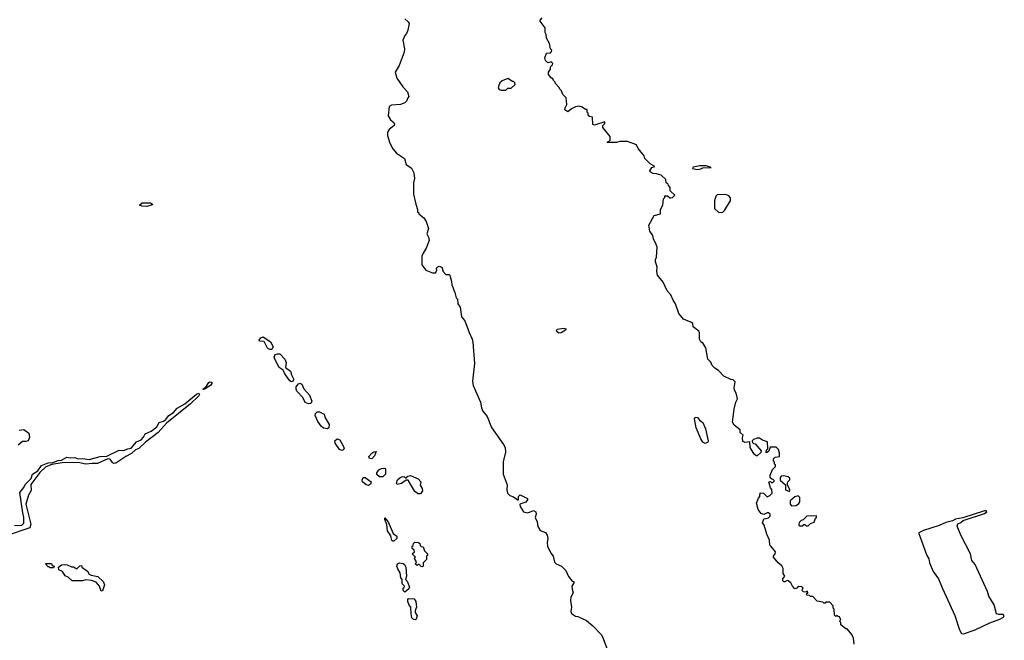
# Model space of a CAD drawing. Extents: x 2386423 to 2568864, y 578392 to 761999.
# Tile 272 of 454: x 2453489 to 2462374, y 724695 to 730300. Entities that reach past the tile are written whole.
import ezdxf

# ---------------------------------------------------------------- set-up
doc = ezdxf.new("R2010")
doc.units = 0

msp = doc.modelspace()

# ---------------------------------------------------------------- linework, layer by layer
at = {"layer": '0CON05XD'}
for points in [[(2461020.7, 724660.7), (2461012.5, 724715), (2460997, 724747), (2460955, 724800), (2460945, 724800), (2460900, 724835), (2460900, 724855), (2460890, 724865), (2460898.3, 724888.3), (2460891.7, 724891.7), (2460888.3, 724908.3), (2460875, 724910), (2460865, 724920), (2460855, 724910), (2460841.7, 724921.7), (2460840, 724975), (2460830, 724985), (2460830, 725005), (2460798.3, 725038.3), (2460765, 725040), (2460758.3, 725031.7), (2460745, 725030), (2460735, 725040), (2460685, 725050), (2460645, 725090), (2460625, 725090), (2460615, 725100), (2460591.7, 725101.7), (2460590, 725115), (2460600, 725125), (2460598.3, 725138.3), (2460585, 725130), (2460561.7, 725131.7), (2460550, 725145), (2460551.7, 725158.3), (2460560, 725165), (2460548.3, 725178.3), (2460515, 725180), (2460502.5, 725165), (2460485, 725161.2), (2460463.3, 725185), (2460447.5, 725215), (2460425, 725233.3), (2460413.6, 725236.4), (2460395, 725222.5), (2460385, 725222.5), (2460375, 725232.5), (2460375, 725250), (2460392.5, 725275), (2460378.3, 725298.3), (2460377.5, 725345), (2460365, 725367.5), (2460333.6, 725393.6), (2460290, 725445), (2460290, 725455), (2460306.7, 725475), (2460310, 725495), (2460270.8, 725540.8), (2460258.8, 725555), (2460255, 725600), (2460230, 725655), (2460207.5, 725735), (2460192.5, 725755), (2460205, 725792.5), (2460226.4, 725793.6), (2460245, 725802.5), (2460260, 725815), (2460260, 725835), (2460247.5, 725847.5), (2460235, 725847.5), (2460205, 725832.5), (2460180.7, 725840.7), (2460153.3, 725875), (2460137.5, 725935), (2460155, 725980), (2460167, 725993), (2460171.7, 726028.3), (2460200, 726025), (2460235, 725990), (2460258.3, 726001.7), (2460280, 726025), (2460277, 726057), (2460263, 726073), (2460250, 726125), (2460265, 726130), (2460271.7, 726121.7), (2460285, 726120), (2460300, 726135), (2460288.3, 726148.3), (2460275, 726150), (2460261.7, 726161.7), (2460260, 726185), (2460281.7, 726238.3), (2460310, 726265), (2460308.3, 726278.3), (2460300, 726285), (2460300, 726305), (2460290, 726315), (2460290, 726335), (2460305, 726350), (2460346.4, 726353.6), (2460346.7, 726385), (2460337, 726417), (2460315, 726440), (2460261.7, 726438.3), (2460248.3, 726401.7), (2460235, 726390), (2460221.7, 726391.7), (2460231.7, 726418.3), (2460240, 726425), (2460238.3, 726488.3), (2460193, 726503), (2460165, 726520), (2460145, 726520), (2460111.7, 726508.3), (2460100, 726495), (2460101.7, 726481.7), (2460111.7, 726471.7), (2460125, 726470), (2460180, 726405), (2460178.3, 726391.7), (2460145, 726360), (2460135, 726360), (2460117, 726377), (2460080, 726435), (2460078.3, 726488.3), (2460035, 726482.5), (2460015, 726490), (2460012.5, 726525), (2460018.3, 726548.3), (2459991.7, 726571.7), (2459990, 726595), (2459935, 726637.5), (2459922.5, 726665), (2459937, 726783), (2459952.5, 726845), (2459967.5, 726875), (2459955, 726927.5), (2459940, 726955), (2459936.7, 726975), (2459945, 727030), (2459927, 727047), (2459905, 727050), (2459841.7, 727081.7), (2459795, 727132.5), (2459761.7, 727151.7), (2459736.4, 727176.4), (2459725, 727207.5), (2459697.5, 727235), (2459680, 727335), (2459657.5, 727375), (2459635, 727390), (2459622.5, 727415), (2459623.3, 727475), (2459618.3, 727488.3), (2459567.5, 727525), (2459562.5, 727555), (2459552.5, 727565), (2459480, 727595), (2459437.5, 727645), (2459406.7, 727735), (2459386.4, 727766.4), (2459366.1, 727816.1), (2459331.7, 727851.7), (2459295, 727930), (2459243, 727993), (2459237.5, 728025), (2459240, 728065), (2459226.7, 728115), (2459227.5, 728135), (2459236.7, 728155), (2459240, 728245), (2459227.5, 728285), (2459208.3, 728318.3), (2459201.7, 728351.7), (2459175, 728390), (2459167.5, 728445), (2459215, 728530), (2459270, 728545), (2459272.5, 728585), (2459292.5, 728625), (2459298.3, 728681.7), (2459310, 728695), (2459311.7, 728708.3), (2459335, 728710), (2459355, 728690), (2459365, 728690), (2459380, 728695), (2459400, 728715), (2459360, 728755), (2459360, 728785), (2459343, 728803), (2459340, 728815), (2459322.5, 728825), (2459320, 728855), (2459276.1, 728896.1), (2459236.1, 728906.1), (2459205, 728909.2), (2459178, 728925), (2459173.8, 728935), (2459193.8, 728966.2), (2459220, 728975), (2459177, 728997), (2459130, 729045), (2459125, 729070), (2459070, 729135), (2459055, 729170), (2458975, 729200), (2458905, 729200), (2458875, 729190), (2458795, 729190), (2458790, 729195), (2458808.3, 729201.7), (2458817.5, 729212.5), (2458817.5, 729245), (2458750, 729325), (2458750, 729345), (2458768.3, 729361.7), (2458768.3, 729378.3), (2458675, 729347.5), (2458661.7, 729351.7), (2458658.3, 729418.3), (2458630, 729425), (2458620, 729435), (2458620, 729455), (2458610, 729465), (2458608.3, 729488.3), (2458595, 729490), (2458565, 729510), (2458535, 729517.5), (2458505, 729512.5), (2458467.5, 729495), (2458435, 729466.7), (2458408.8, 729485), (2458410, 729505), (2458426.7, 729535), (2458420, 729595), (2458390, 729625), (2458378.3, 729658.3), (2458361.7, 729671.7), (2458358.3, 729688.3), (2458320, 729725), (2458320, 729735), (2458305, 729750), (2458300, 729765), (2458283.6, 729773.6), (2458260, 729805), (2458260, 729825), (2458278.3, 729851.7), (2458280, 729875), (2458298.3, 729891.7), (2458300, 729905), (2458285, 729920), (2458255, 729910), (2458235, 729930), (2458227.5, 729955), (2458241.7, 729998.3), (2458278.3, 730001.7), (2458288.3, 730011.7), (2458290, 730025), (2458280, 730035), (2458270, 730085), (2458243, 730133), (2458240, 730165), (2458230, 730185), (2458230, 730225), (2458186, 730285), (2458186.2, 730295), (2458204.3, 730315.7)], [(2456965, 730307.5), (2456995, 730280), (2457002.5, 730265), (2456992.5, 730205), (2456980, 730175), (2456963, 730157), (2456946.7, 730115), (2456960.8, 730035), (2456959.2, 730005), (2456913.8, 729885), (2456876.2, 729825), (2456892.3, 729772.3), (2456945, 729692.5), (2456987, 729647), (2457000, 729605), (2456990, 729595), (2456980, 729565), (2456965, 729550), (2456926.4, 729533.6), (2456845, 729527.5), (2456822.5, 729515), (2456815, 729430), (2456836.1, 729396.1), (2456865, 729372.5), (2456870, 729355), (2456867.5, 729345), (2456821.7, 729308.3), (2456808.8, 729285), (2456808, 729255), (2456830, 729185), (2456855, 729132.5), (2456890, 729095), (2456962.5, 729045), (2456975, 728992.5), (2457025, 728960), (2457046.4, 728916.4), (2457050, 728865), (2457043.8, 728825), (2457043.8, 728725), (2457063, 728633), (2457080, 728585), (2457080, 728565), (2457090, 728555), (2457090, 728545), (2457135, 728510), (2457157, 728477), (2457177.5, 728415), (2457162.5, 728365), (2457177.5, 728335), (2457183.3, 728305), (2457156.2, 728235), (2457129.5, 728190.5)], [(2457875, 729662.5), (2457895, 729680), (2457925, 729680), (2457960, 729715), (2457958.3, 729728.3), (2457945, 729740), (2457935, 729740), (2457895, 729767.5), (2457841.7, 729748.3), (2457821.7, 729728.3), (2457811.2, 729705), (2457807.5, 729685), (2457815, 729670), (2457835, 729662.5), (2457875, 729662.5)], [(2459605, 728946.7), (2459635, 728952.5), (2459655, 728961.2), (2459730, 728965), (2459685, 728980), (2459625, 728978.8), (2459565, 728967.5), (2459560, 728955), (2459605, 728946.7)], [(2459798.3, 728558.3), (2459835, 728560), (2459850, 728575), (2459892.5, 728645), (2459902.5, 728665), (2459901.7, 728691.7), (2459889.3, 728709.3), (2459861.7, 728721.7), (2459783, 728717), (2459770, 728705), (2459760, 728665), (2459760, 728595), (2459798.3, 728558.3)], [(2454635, 728612.5), (2454590, 728615), (2454570, 728625), (2454595, 728645.8), (2454670, 728645), (2454686.7, 728635), (2454683, 728627), (2454635, 728612.5)], [(2457129.5, 728190.5), (2457118.8, 728165), (2457116.7, 728085), (2457155, 728037.5), (2457213.6, 728013.6), (2457240, 728015), (2457252.5, 728035), (2457250, 728055), (2457261.2, 728068.8), (2457275, 728072.5), (2457297.5, 728065), (2457310, 728025), (2457335, 728000), (2457365, 728000), (2457371.7, 727991.7), (2457386.4, 727936.4), (2457387.5, 727905), (2457416.4, 727836.4), (2457428.3, 727788.3), (2457440, 727775), (2457442.5, 727735), (2457462.5, 727705), (2457476.7, 727615), (2457505, 727580), (2457543.3, 727475), (2457572.5, 727415), (2457578.3, 727388.3), (2457593.8, 727195), (2457576, 727035), (2457582, 726995), (2457648, 726845), (2457655.9, 726795.9), (2457668.8, 726765), (2457705.9, 726715.9), (2457745, 726617.5), (2457854, 726464), (2457868.8, 726435), (2457873.8, 726395), (2457853, 726307), (2457852, 726195), (2457889.2, 726099.2), (2457884, 726055), (2457891.2, 726025), (2457912.7, 726002.7), (2457945, 725990), (2457983, 725963), (2457990, 725965), (2457990, 725995), (2458005, 726007.5), (2458070, 725975), (2458070, 725965), (2458055, 725943.3), (2458002.5, 725925), (2458004.1, 725904.1), (2458035, 725856.7), (2458075, 725847.5), (2458125, 725866.7), (2458147.5, 725855), (2458150, 725835), (2458140, 725805), (2458157.5, 725765), (2458163.6, 725723.6), (2458187, 725687), (2458235, 725667.5), (2458250, 725645), (2458253.3, 725615), (2458247.5, 725575), (2458252.5, 725545), (2458281.7, 725481.7), (2458303.3, 725455), (2458315, 725400), (2458330, 725385), (2458377.5, 725365), (2458416.1, 725326.1), (2458440.7, 725270.7), (2458475, 725230), (2458490, 725225), (2458490, 725215), (2458472.5, 725185), (2458473, 725157), (2458482.5, 725125), (2458463.3, 725085), (2458460, 725055), (2458467.5, 724995), (2458462.5, 724955), (2458468.3, 724938.3), (2458503, 724913), (2458525, 724910), (2458605, 724872.5), (2458660, 724825), (2458736.4, 724746.4), (2458747.5, 724725), (2458791.2, 724615)], [(2458355, 727469.5), (2458335, 727484.2), (2458333.5, 727495), (2458342, 727505), (2458395, 727512.7), (2458418.7, 727508.7), (2458413.1, 727495), (2458375, 727471.2), (2458355, 727469.5)], [(2455765, 727321.2), (2455745, 727321.9), (2455725, 727334.4), (2455695, 727392.5), (2455654, 727395), (2455650.8, 727405), (2455665, 727426), (2455685, 727434.2), (2455751.2, 727391.2), (2455775.9, 727345.9), (2455765, 727321.2)], [(2455940.6, 727030.6), (2455925, 727038.8), (2455880.3, 727100.3), (2455866, 727136), (2455829.3, 727159.3), (2455790, 727235), (2455786.5, 727255), (2455794.6, 727275.4), (2455815, 727283.1), (2455835, 727282), (2455880, 727235), (2455892, 727205), (2455888, 727158), (2455931.4, 727125), (2455941.2, 727091.2), (2455960.8, 727055), (2455955, 727034.2), (2455940.6, 727030.6)], [(2455145, 726960), (2455143.3, 726965), (2455169.5, 726980.5), (2455195, 727024), (2455205, 727030), (2455221.2, 727025), (2455221.9, 727015), (2455210, 726995), (2455155, 726962), (2455145, 726960)], [(2456095, 726829.2), (2456065, 726842), (2456045, 726888), (2455989.2, 726945), (2455982.7, 726962.7), (2455984, 726985), (2456005, 727012), (2456015.9, 727015.9), (2456035, 727006.7), (2456052.5, 726965), (2456105, 726908.8), (2456124, 726855), (2456115, 726834), (2456095, 726829.2)], [(2453443, 725733), (2453506.4, 725733.6), (2453525, 725753.8), (2453526.7, 725805), (2453515.6, 725845), (2453489.4, 726030.6), (2453525, 726074.3), (2453536.9, 726103.1), (2453591.9, 726155), (2453603.1, 726196.9), (2453652, 726225), (2453685, 726273.1), (2453745, 726297.3), (2453787.8, 726302.2), (2453835, 726320), (2453865, 726322), (2453915, 726350), (2453945, 726342.9), (2453985, 726345.8), (2454015, 726333.3), (2454055, 726335.7), (2454115, 726327.5), (2454215, 726355.5), (2454275, 726359.1), (2454385, 726411.1), (2454425, 726408.5), (2454464.5, 726425.5), (2454495, 726430), (2454542.4, 726487.6), (2454585, 726506.9), (2454605, 726530), (2454621.8, 726558.2), (2454676.2, 726583.8), (2454726, 726624), (2454746.8, 726663.2), (2454785, 726673.3), (2454805, 726685.6), (2454835.7, 726725), (2454877.4, 726752.6), (2454908.7, 726791.3), (2454979.8, 726830.2), (2455085, 726918.5), (2455105, 726927.5), (2455110.6, 726915), (2455105, 726902.5), (2455029.2, 726830.8), (2454814.6, 726655.4), (2454737.7, 726572.3), (2454624.5, 726485.5), (2454564.2, 726425.8), (2454535, 726414), (2454498.5, 726381.5), (2454445, 726354.5), (2454355, 726294.3), (2454335, 726292.5), (2454324.4, 726305), (2454305, 726329.5), (2454285, 726334.5), (2454189.5, 726290.5), (2454142.5, 726292.5), (2454085, 726285.5), (2454015, 726299.6), (2453870.9, 726299.1), (2453778.4, 726281.6), (2453725, 726261.2), (2453670.6, 726209.4), (2453588.5, 726101.5), (2453591.7, 726048.3), (2453569.4, 726005), (2453543.4, 725923.4), (2453588, 725745), (2453578.9, 725711.1), (2453365, 725640)], [(2456265, 726604.3), (2456230.5, 726610.5), (2456209.4, 726629.4), (2456180.3, 726670.3), (2456155.8, 726725), (2456157.5, 726742.5), (2456171.7, 726758.3), (2456195, 726758), (2456236.9, 726736.9), (2456244.2, 726705), (2456281.9, 726645), (2456276.9, 726615), (2456265, 726604.3)], [(2459675, 726473.8), (2459655, 726484.4), (2459635.6, 726515), (2459594.7, 726615), (2459578.6, 726695), (2459585, 726710), (2459605, 726706), (2459622.5, 726682.5), (2459652.7, 726662.7), (2459677.3, 726605), (2459702.9, 726495), (2459699.2, 726485), (2459675, 726473.8)], [(2453485, 726592.5), (2453525, 726597.5), (2453570, 726565), (2453576.4, 726526.4), (2453565, 726497.5), (2453545, 726490), (2453515, 726490), (2453475, 726457.5)], [(2456395, 726410), (2456375, 726417.5), (2456336, 726475), (2456331.2, 726495), (2456355, 726516), (2456376.8, 726506.8), (2456411.9, 726445), (2456415.6, 726425), (2456405, 726413.1), (2456395, 726410)], [(2456665, 726333.3), (2456645, 726336.7), (2456640.8, 726355), (2456666.2, 726385), (2456685, 726397.5), (2456705, 726400), (2456690, 726360), (2456665, 726333.3)], [(2456765, 726170), (2456735, 726170), (2456713, 726193), (2456713, 726207), (2456730, 726235), (2456755, 726247.5), (2456785, 726250), (2456790, 726245), (2456790, 726195), (2456765, 726170)], [(2456635, 726092.2), (2456615, 726098.1), (2456582.5, 726125), (2456578.6, 726145), (2456588.8, 726165), (2456605.9, 726165.9), (2456660.8, 726125), (2456654.4, 726105), (2456635, 726092.2)], [(2457085, 726016.7), (2457055, 726040), (2456995, 726140), (2456975, 726140), (2456935, 726110), (2456895, 726102.5), (2456887.5, 726115), (2456897.5, 726145), (2456922.5, 726165), (2456945, 726173.3), (2456961.7, 726171.7), (2456975, 726160), (2456991.7, 726178.3), (2457015, 726182.5), (2457083.6, 726153.6), (2457107.5, 726125), (2457103.3, 726095), (2457120, 726065), (2457122.5, 726045), (2457105, 726017.5), (2457085, 726016.7)], [(2460435, 726040), (2460440, 726055), (2460418.3, 726098.3), (2460417.5, 726115), (2460420, 726125), (2460440, 726145), (2460438.3, 726158.3), (2460425, 726170), (2460385, 726180), (2460361.7, 726178.3), (2460350, 726165), (2460351.7, 726141.7), (2460398.3, 726098.3), (2460400, 726055), (2460435, 726040)], [(2460455, 725910), (2460495, 725913.3), (2460519.3, 725930.7), (2460527.5, 725945), (2460527.5, 725985), (2460515, 726000), (2460485, 725990), (2460442.5, 725955), (2460442.5, 725925), (2460455, 725910)], [(2456855, 725589.2), (2456845.8, 725595.8), (2456837.3, 725637.3), (2456808.5, 725685), (2456801.1, 725741.1), (2456783.1, 725785), (2456785, 725800), (2456815, 725763.8), (2456858.6, 725658.6), (2456893.3, 725635), (2456893.3, 725615), (2456865, 725590.8), (2456855, 725589.2)], [(2460605, 725730), (2460625, 725750), (2460658.3, 725761.7), (2460671.7, 725798.3), (2460680, 725805), (2460678.3, 725818.3), (2460593, 725817), (2460558.3, 725781.7), (2460541.7, 725778.3), (2460521.7, 725758.3), (2460520, 725735), (2460525, 725730), (2460555, 725730), (2460565, 725740), (2460575, 725740), (2460585, 725730), (2460605, 725730)], [(2462005, 724754), (2462110.9, 724789.1), (2462245, 724854.4), (2462335, 724885.6), (2462366.2, 724903.8), (2462374.2, 724915), (2462365, 724928.9), (2462325, 724928.2), (2462304.3, 724935), (2462281.8, 725015), (2462233.1, 725093.1), (2462223.6, 725135), (2462110, 725380), (2462080, 725415), (2462067.9, 725475), (2461981.2, 725645), (2461947.8, 725725), (2461953.8, 725746.2), (2461981.7, 725758.3), (2462002.8, 725777.2), (2462195, 725839.5), (2462217.5, 725855), (2462210, 725865), (2462195, 725865.5), (2461999.6, 725800.4), (2461935, 725788.5), (2461906, 725774), (2461845, 725758.2), (2461787.2, 725732.8), (2461644.6, 725685.4), (2461604.3, 725665.7), (2461601.7, 725658.3), (2461675, 725460), (2461691.9, 725431.9), (2461700, 725395), (2461731.4, 725315), (2461781.7, 725251.7), (2461815, 725163.3), (2461928.1, 724918.1), (2461970.9, 724790.9), (2461987.3, 724757.3), (2462005, 724754)], [(2457125, 725360), (2457111.7, 725361.7), (2457095, 725380), (2457085, 725380), (2457075, 725370), (2457061.7, 725381.7), (2457070, 725405), (2457050, 725435), (2457060, 725445), (2457030, 725475), (2457050, 725495), (2457048.3, 725508.3), (2457030, 725525), (2457030, 725545), (2457038.3, 725551.7), (2457041.7, 725568.3), (2457055, 725580), (2457088.3, 725578.3), (2457098.3, 725568.3), (2457101.7, 725551.7), (2457111.7, 725541.7), (2457128.3, 725538.3), (2457141.7, 725501.7), (2457170, 725475), (2457168.3, 725461.7), (2457160, 725455), (2457160, 725425), (2457130, 725395), (2457130, 725365), (2457125, 725360)], [(2453795, 725350), (2453765, 725350), (2453755, 725360), (2453745, 725360), (2453720, 725385), (2453725, 725390), (2453775, 725390), (2453781.7, 725371.7), (2453800, 725365), (2453795, 725350)], [(2454225, 725140), (2454207.5, 725185), (2454179.3, 725219.3), (2454136.4, 725236.4), (2454085, 725242.5), (2454055, 725232.5), (2453961.7, 725231.7), (2453926.1, 725266.1), (2453898.3, 725278.3), (2453876.2, 725316.2), (2453841.7, 725331.7), (2453840, 725355), (2453865, 725377.5), (2453895, 725380), (2453917, 725377), (2453955, 725360), (2453975, 725360), (2454005, 725340), (2454031.7, 725368.3), (2454045, 725370), (2454050, 725355), (2454099.3, 725319.3), (2454115, 725292.5), (2454135, 725282.5), (2454195, 725272.5), (2454242.5, 725225), (2454252.5, 725195), (2454235, 725142.5), (2454225, 725140)], [(2456965, 725130), (2456950, 725145), (2456950, 725165), (2456958.3, 725171.7), (2456960, 725185), (2456940, 725205), (2456940, 725245), (2456928.3, 725258.3), (2456922.5, 725305), (2456900, 725340), (2456892, 725365), (2456896.7, 725385), (2456915, 725394), (2456948.6, 725388.6), (2456960, 725380), (2456973.8, 725355), (2456980, 725275), (2456970, 725245), (2456985, 725230), (2457006.7, 725175), (2456999.3, 725160.7), (2456965, 725130)], [(2457055, 724880), (2457040, 724885), (2457028.3, 724898.3), (2457020, 724935), (2457017.5, 724995), (2457003, 725013), (2456990, 725045), (2456990, 725065), (2456998.3, 725071.7), (2457048.6, 725068.6), (2457064.2, 725044.2), (2457068, 724995), (2457057.5, 724965), (2457057.5, 724945), (2457076.2, 724915), (2457065, 724887.5), (2457055, 724880)]]:
    msp.add_lwpolyline(points, dxfattribs=at)

doc.saveas('drawing.dxf')
